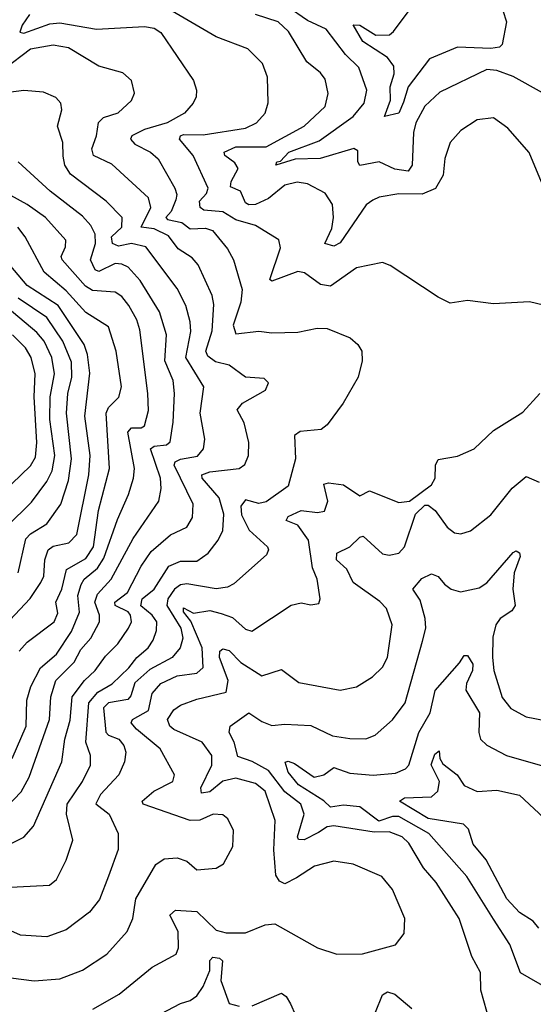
# Model space of a CAD drawing. Extents: x 1268547 to 1425625, y 515768 to 616754.
# Tile 348 of 507: x 1370092 to 1371667, y 568781 to 571801. Entities that reach past the tile are written whole.
import ezdxf

# ---------------------------------------------------------------- set-up
doc = ezdxf.new("R2010")
doc.units = 0

msp = doc.modelspace()

# ---------------------------------------------------------------- linework, layer by layer
at = {"layer": '0CON10XD'}
for points in [[(1371562.1, 571865), (1371585.4, 571795), (1371572, 571725), (1371563.1, 571716.9), (1371537, 571713), (1371435, 571716.7), (1371348.8, 571681.2), (1371283.1, 571595), (1371268.6, 571548.6), (1371254.8, 571515.2), (1371210.8, 571505), (1371228.9, 571555), (1371228.1, 571595), (1371240.7, 571635), (1371239.4, 571659.4), (1371220.3, 571685), (1371144.3, 571734.3), (1371114.7, 571785.3), (1371135, 571784.8), (1371183.9, 571753.9), (1371226, 571755), (1371238.9, 571765), (1371334.3, 571895)], [(1371720.3, 570920.3), (1371655, 570935.8), (1371545, 570930), (1371465, 570940), (1371412.1, 570932.1), (1371375, 570950), (1371227.8, 571047.8), (1371205, 571056.7), (1371125, 571040.5), (1371045, 570984.2), (1371015, 570989.1), (1370965.8, 571025), (1370945, 571029.4), (1370865, 570999.4), (1370859.4, 571005), (1370891.8, 571101.8), (1370886.6, 571126.6), (1370815, 571170.3), (1370755, 571187.9), (1370715, 571212.4), (1370656.8, 571216.8), (1370645.7, 571225), (1370643.8, 571245), (1370665, 571268.2), (1370670.3, 571285), (1370623.9, 571385), (1370581.9, 571435), (1370584.8, 571445), (1370595, 571449.8), (1370655, 571448.3), (1370785, 571469.2), (1370818.5, 571485), (1370844.6, 571515), (1370854, 571546), (1370852, 571625), (1370836.9, 571666.9), (1370791.9, 571711.9), (1370695, 571749.1), (1370535, 571841.5)], [(1371695, 571577.1), (1371605, 571627.3), (1371555, 571645.2), (1371525, 571648.9), (1371380.8, 571579.2), (1371335, 571536.2), (1371306.5, 571485), (1371299.7, 571455), (1371295.2, 571354.8), (1371283, 571337), (1371242.5, 571342.5), (1371195, 571365.8), (1371135, 571354.6), (1371129.2, 571365), (1371129.2, 571399.1), (1371116.4, 571406.4), (1371013.8, 571376.2), (1370936.5, 571373.5), (1370877.5, 571355), (1370881.2, 571365), (1370892, 571368), (1370918, 571395), (1371010.2, 571429.8), (1371114.7, 571505), (1371148.4, 571545), (1371156.9, 571585), (1371132, 571655), (1371091.2, 571695), (1371031.9, 571771.9), (1370975, 571798.9), (1370911.9, 571841.9)], [(1370122.6, 571817.4), (1370099.5, 571785), (1370093, 571763), (1370105, 571760.2), (1370185, 571788.8), (1370215, 571792.3), (1370327.5, 571772.5), (1370475, 571780.2), (1370505, 571775.7), (1370525, 571762.5), (1370625.6, 571615), (1370634.5, 571585), (1370633.5, 571565), (1370624.4, 571545), (1370597.1, 571515), (1370544.5, 571485.5), (1370474.9, 571465.1), (1370436.2, 571445), (1370431.6, 571435), (1370445, 571419.6), (1370493.6, 571395), (1370516.9, 571375), (1370567.8, 571285), (1370573.7, 571265), (1370571.1, 571248.9), (1370556.5, 571213.5), (1370540.8, 571195), (1370545, 571188.2), (1370589.2, 571179.2), (1370615, 571160), (1370662, 571162), (1370683.6, 571155), (1370729, 571099), (1370747.6, 571065), (1370774, 570974), (1370770, 570935), (1370746.5, 570865), (1370755, 570837.7), (1370826, 570846), (1370865, 570840.8), (1370945, 570842.7), (1371004.6, 570855.4), (1371034.6, 570854.6), (1371105.4, 570825.4), (1371129.2, 570805), (1371141.4, 570785), (1371142.5, 570755), (1371130, 570705), (1371084.4, 570625), (1371035, 570559.2), (1371016.7, 570545), (1370951.9, 570538.1), (1370935, 570526), (1370938.4, 570455), (1370915, 570370.6), (1370847.8, 570322.2), (1370825, 570317.8), (1370785, 570328.4), (1370770.4, 570309.6)], [(1371692.6, 571302.6), (1371654.6, 571394.6), (1371589.1, 571469.1), (1371545, 571500), (1371495, 571494.4), (1371445, 571461.1), (1371412.5, 571425), (1371395.5, 571375.5), (1371390.3, 571325), (1371366.8, 571283.2), (1371326.3, 571266.3), (1371255, 571267.5), (1371195, 571257.5), (1371175, 571248.2), (1371155, 571233.5), (1371075, 571116.7), (1371055, 571107), (1371027.5, 571115), (1371049.1, 571160.9), (1371054, 571195), (1371051.3, 571235), (1371029.4, 571269.4), (1370975, 571297.9), (1370943.1, 571303.1), (1370905, 571293.4), (1370855, 571253.3), (1370815, 571234.9), (1370795, 571233.9), (1370785, 571239.6), (1370769.1, 571275), (1370739, 571289), (1370740.3, 571305), (1370761.7, 571345), (1370752.2, 571362.2), (1370720.8, 571385), (1370718.7, 571395), (1370755, 571411.2), (1370848.3, 571411.7), (1370964.6, 571475), (1371028.5, 571535), (1371038.5, 571575), (1371029.3, 571619.3), (1371015, 571638.1), (1370972.2, 571672.2), (1370916.5, 571765), (1370885, 571794.8), (1370815, 571817.1)], [(1370045, 569139.3), (1370183.2, 569146.8), (1370205, 569163.8), (1370235, 569224), (1370254.7, 569285), (1370236, 569365), (1370237.7, 569395), (1370284.8, 569465), (1370309.7, 569515), (1370309.2, 569545), (1370294.5, 569585), (1370303.8, 569706.2), (1370331.6, 569738.4), (1370375.6, 569764.4), (1370426.4, 569813.6), (1370451.3, 569845), (1370486.2, 569875), (1370501.3, 569898.7), (1370512.2, 569927.8), (1370512.9, 569955), (1370498.4, 569975), (1370463.3, 570003.3), (1370467.9, 570025), (1370504.1, 570055), (1370549.3, 570125), (1370585, 570141), (1370635, 570141.1), (1370670.4, 570165), (1370700.7, 570205), (1370714.7, 570235), (1370718.4, 570285), (1370703.7, 570335), (1370651.4, 570395), (1370651.2, 570405), (1370675, 570414.8), (1370764.7, 570425.3), (1370782.8, 570437.2), (1370793.8, 570465), (1370795.3, 570505), (1370780.9, 570565), (1370759.1, 570605), (1370775.2, 570624.8), (1370846.2, 570665), (1370855, 570687.5), (1370841.4, 570701.4), (1370785, 570705.5), (1370735, 570742), (1370692.4, 570752.4), (1370669.2, 570769.2), (1370662.6, 570785), (1370682.9, 570847.1), (1370687.6, 570927.6), (1370681.9, 570955), (1370639.3, 571049.3), (1370621.2, 571071.2), (1370578.4, 571098.4), (1370548.1, 571138.1), (1370505, 571160.1), (1370464.6, 571164.6), (1370494.8, 571225), (1370487.5, 571255), (1370375, 571358), (1370318.9, 571385), (1370313.3, 571405), (1370327.8, 571445), (1370333.6, 571486.4), (1370349, 571501), (1370394, 571516), (1370435, 571554), (1370444.2, 571575.8), (1370435.4, 571615.4), (1370408, 571638), (1370335, 571659.1), (1370241.4, 571715), (1370195, 571723.4), (1370125, 571710.6), (1370045, 571649.6)], [(1370025, 569253.8), (1370105, 569294.6), (1370135, 569327.7), (1370221.9, 569525), (1370230.8, 569595), (1370247.2, 569652.8), (1370253.4, 569725), (1370290.7, 569775), (1370323.5, 569805), (1370355, 569849.1), (1370392.8, 569887.2), (1370425.7, 569935), (1370434.8, 569955), (1370432.2, 569975), (1370425, 569985.2), (1370385, 570004.8), (1370384.4, 570015), (1370422.6, 570045), (1370465, 570125.4), (1370495, 570170.2), (1370555, 570221.9), (1370605, 570245.4), (1370622.4, 570275), (1370624.2, 570315), (1370565.9, 570435), (1370568.8, 570445), (1370585, 570454), (1370637.1, 570462.9), (1370655.4, 570485), (1370660, 570515), (1370645.6, 570595), (1370656.8, 570675), (1370601.3, 570765), (1370616.5, 570845), (1370614.8, 570875), (1370601.4, 570925), (1370575, 570977.1), (1370479.1, 571105), (1370435, 571114.7), (1370395, 571106.6), (1370376.9, 571115), (1370374, 571135), (1370405.2, 571165), (1370406, 571195), (1370356.9, 571245), (1370247.9, 571327.9), (1370230.9, 571355), (1370225, 571382.5), (1370224, 571425), (1370208.2, 571475), (1370221.1, 571525), (1370217.9, 571545), (1370203.1, 571563.1), (1370165, 571579.5), (1370105, 571584.5), (1370025, 571574.1)], [(1370051.1, 569385), (1370096.4, 569433.6), (1370121.3, 569478.6), (1370183.8, 569655), (1370188.1, 569725), (1370202.8, 569775), (1370258.8, 569831.2), (1370280.1, 569869.9), (1370310, 569905), (1370336.8, 569955), (1370336.8, 569975), (1370322.5, 570015), (1370330.7, 570039.3), (1370372.4, 570085), (1370439.8, 570210.2), (1370518.6, 570325), (1370526.4, 570363.6), (1370524.4, 570395), (1370493, 570485), (1370505, 570493.5), (1370542.7, 570497.3), (1370553.5, 570506.5), (1370562.9, 570567.1), (1370566.5, 570655), (1370562.6, 570695), (1370537.7, 570755), (1370542, 570835), (1370520.9, 570905), (1370461.4, 571001.4), (1370425, 571042.3), (1370405, 571052), (1370385, 571053.2), (1370335, 571029.6), (1370324, 571034), (1370308.9, 571065), (1370324.8, 571115), (1370323.6, 571143.6), (1370310.2, 571170.2), (1370285, 571198.9), (1370186, 571276), (1370087.3, 571365)], [(1370068.8, 569535), (1370112.4, 569635), (1370114, 569714), (1370126, 569756), (1370156.2, 569813.8), (1370204.6, 569855.4), (1370251.3, 569925), (1370275.4, 569984.6), (1370270, 570035), (1370281, 570069), (1370290, 570085), (1370330.4, 570119.6), (1370350.6, 570149.4), (1370391.8, 570268.2), (1370426, 570345), (1370441.6, 570395), (1370444, 570425), (1370423.7, 570536.3), (1370435, 570550), (1370465, 570550), (1370475, 570555.6), (1370487.4, 570602.6), (1370485.2, 570655.2), (1370460.2, 570850.2), (1370451, 570881), (1370427, 570925), (1370405, 570952.1), (1370385, 570965.7), (1370315, 570971.3), (1370294, 570984), (1370222.2, 571065), (1370219.6, 571075), (1370232.6, 571105), (1370233.2, 571125), (1370171.3, 571195), (1370115, 571234.4), (1370035, 571278.7)], [(1370090.3, 569865), (1370115, 569892.4), (1370198.3, 569955), (1370209, 569981), (1370203.3, 570015), (1370221.4, 570055), (1370235.4, 570114.6), (1370295, 570149.3), (1370318.7, 570185), (1370334.1, 570295.9), (1370367.8, 570425), (1370357.8, 570595), (1370365, 570612.2), (1370396.3, 570643.7), (1370404.2, 570675), (1370388, 570785), (1370365, 570859.4), (1370295, 570903.6), (1370235, 570969.6), (1370167, 571027), (1370108.9, 571135), (1370086.8, 571165)], [(1370015, 569911.1), (1370123.9, 570026.1), (1370157.4, 570075), (1370166.4, 570095), (1370169.4, 570145), (1370180, 570175), (1370195, 570186.2), (1370242.9, 570197.1), (1370267.1, 570222.9), (1370303.9, 570405), (1370308.2, 570465), (1370292.1, 570585), (1370307, 570717), (1370299.8, 570775), (1370289.9, 570805), (1370210, 570925), (1370115, 570986.3), (1370048.9, 571065)], [(1370052.8, 570247.2), (1370128.3, 570321.7), (1370175.6, 570385), (1370192.2, 570417.8), (1370200.1, 570465), (1370185.1, 570575.1), (1370186.1, 570645), (1370199, 570715), (1370191, 570765), (1370167, 570815), (1370145, 570842.2), (1369975, 570984.5)], [(1370088, 570105), (1370111.3, 570208.7), (1370125.8, 570225), (1370175.2, 570254.8), (1370218.8, 570315), (1370242.1, 570387.9), (1370251.4, 570455), (1370235.4, 570595), (1370240.3, 570655), (1370252.4, 570705), (1370250.6, 570750.6), (1370224.9, 570815), (1370175, 570888), (1370087.2, 570947.2)], [(1370008.4, 570321.6), (1370125, 570433.3), (1370140.7, 570459.3), (1370144.6, 570505), (1370136.2, 570645), (1370139.8, 570715), (1370127.5, 570765), (1370109.8, 570795), (1370070.4, 570835)], [(1370710.3, 569980.3), (1370745, 569967.5), (1370785, 569931.9), (1370803.9, 569926.1), (1370925, 570005.6), (1370955, 570012.5), (1370985, 570006.7), (1371009.3, 570010.7), (1371013.3, 570025), (1371004.4, 570085), (1370989.8, 570119.8), (1370977.4, 570205), (1370945, 570250.7), (1370909.5, 570265), (1370915, 570278), (1370955, 570296), (1371005, 570289.8), (1371026.4, 570293.6), (1371037.4, 570325), (1371025, 570376.4), (1371039.2, 570380.8), (1371084.8, 570374.8), (1371135, 570341.2), (1371165, 570356.2), (1371255, 570321), (1371287.3, 570325), (1371354.5, 570375), (1371365.9, 570395), (1371367.5, 570435), (1371375, 570452), (1371435, 570462.2), (1371486, 570485), (1371545, 570541.2), (1371635, 570597.5), (1371686.7, 570655)], [(1371075, 569744.6), (1371125, 569755.4), (1371173.8, 569786.2), (1371204.3, 569815.7), (1371219.7, 569845), (1371234.3, 569945), (1371217.3, 569995), (1371196.5, 570016.5), (1371114.8, 570075), (1371095, 570116.5), (1371063.8, 570145), (1371064.7, 570165.3), (1371105, 570184.7), (1371135, 570214.5), (1371145, 570217.1), (1371205, 570162.8), (1371225, 570158.7), (1371254.8, 570165.2), (1371271.8, 570185), (1371306.4, 570285), (1371335, 570312.2), (1371345, 570312.2), (1371366.5, 570296.5), (1371403.2, 570245), (1371425, 570227.5), (1371445, 570224.5), (1371475, 570233.5), (1371536.8, 570283.2), (1371602, 570365), (1371645, 570400.5), (1371685, 570382.9)], [(1370770.4, 570309.6), (1370772.6, 570282.6), (1370795.5, 570235.6), (1370852.5, 570185), (1370855.5, 570175), (1370849.5, 570160.5), (1370748.8, 570071.2), (1370729.4, 570060.6), (1370695, 570055.7), (1370605, 570071.1), (1370585, 570067.7), (1370566.6, 570055), (1370546.4, 570025), (1370543.4, 570005), (1370586.3, 569935), (1370592.4, 569905), (1370584.2, 569875), (1370559.7, 569845), (1370491.2, 569808.8), (1370445, 569767.2), (1370432.7, 569727.3), (1370423.6, 569716.4), (1370365, 569706.3), (1370349.5, 569690.5), (1370356.6, 569616.5), (1370365, 569607.1), (1370395.8, 569595), (1370411.6, 569575), (1370417.4, 569555), (1370413.3, 569525), (1370396.4, 569485), (1370339.6, 569425), (1370326.1, 569396.1), (1370366.8, 569365), (1370394, 569305), (1370394.1, 569255.9), (1370364.5, 569174.5), (1370337.2, 569102.8), (1370305.9, 569064.1), (1370235, 569010.3), (1370175, 568988), (1370095, 568993.9), (1370045, 569016.3)], [(1371533.6, 568726.4), (1371506.2, 568825), (1371505, 568878.8), (1371478.5, 568928.5), (1371439.7, 569045), (1371369.1, 569155), (1371330.2, 569200.2), (1371285.9, 569275.9), (1371264.6, 569295), (1371225, 569310.5), (1371179.2, 569309.2), (1371055, 569329.2), (1371035, 569325.4), (1371008.9, 569308.9), (1370965, 569285.6), (1370947.1, 569287.1), (1370944.4, 569295), (1370964, 569365), (1370954.8, 569395), (1370905, 569433.2), (1370855, 569498.1), (1370805, 569525.8), (1370761.1, 569541.1), (1370749.6, 569585), (1370734.1, 569615), (1370737.5, 569635), (1370795, 569675.6), (1370835, 569648.5), (1370865, 569636.3), (1370905, 569641.1), (1370985, 569636.4), (1371051.4, 569605), (1371105, 569596.3), (1371153.9, 569596.1), (1371182.7, 569607.3), (1371235, 569653.5), (1371273.8, 569706.2), (1371327.5, 569895), (1371337.1, 569935), (1371335.8, 569965), (1371320.6, 570020.6), (1371297.5, 570055), (1371325, 570087.5), (1371355, 570102.2), (1371375, 570093.3), (1371395, 570070), (1371415, 570054.7), (1371443.9, 570046.1), (1371501.1, 570058.9), (1371525, 570074.6), (1371605, 570167.5), (1371615, 570171.9), (1371625, 570165.8), (1371626.9, 570155), (1371608.1, 570105), (1371604.3, 570055), (1371611.1, 570005), (1371601.2, 569988.8), (1371565.4, 569965), (1371552.2, 569945), (1371542.6, 569907.4), (1371542.2, 569845), (1371546, 569805), (1371572, 569722), (1371598.3, 569688.3), (1371645, 569663.3), (1371735, 569645.5)], [(1370065, 568862.8), (1370136.6, 568853.4), (1370215, 568859.3), (1370285, 568886.2), (1370359.5, 568935), (1370421.8, 569005), (1370439.4, 569045), (1370448.2, 569105), (1370509.5, 569210.5), (1370535, 569227.7), (1370575, 569230.5), (1370605, 569220.8), (1370635, 569194), (1370695, 569198.9), (1370717.3, 569212.7), (1370745.4, 569265), (1370747.5, 569315), (1370730.6, 569350.6), (1370715, 569363.1), (1370685, 569364.4), (1370645, 569346.7), (1370615, 569345.5), (1370470.6, 569395), (1370468.1, 569405), (1370503.9, 569435), (1370561.5, 569465), (1370567.3, 569485), (1370522.5, 569565), (1370450.2, 569625), (1370434.2, 569645), (1370438.2, 569655), (1370487.6, 569682.4), (1370498.8, 569735), (1370524.7, 569765), (1370575, 569789.4), (1370635, 569797.3), (1370655, 569814.4), (1370651.3, 569875), (1370616.8, 569956.8), (1370594.3, 569985), (1370595, 569997.9), (1370625, 569981), (1370675, 569989), (1370710.3, 569980.3)], [(1370316.6, 568766.6), (1370397.5, 568812.5), (1370498, 568895), (1370572.5, 568935), (1370579.1, 568955), (1370578.6, 569005), (1370552.1, 569055), (1370569.5, 569070.5), (1370635, 569066.6), (1370695, 569008.9), (1370725, 569000.8), (1370785, 569000.8), (1370845, 569025.7), (1370875, 569028.6), (1371005, 568954.4), (1371065, 568935.6), (1371143.2, 568936.8), (1371245, 568964.2), (1371271.3, 568998.7), (1371273.3, 569045), (1371235, 569134), (1371203.1, 569173.1), (1371115, 569210.9), (1371055, 569220.8), (1370996, 569205), (1370940.8, 569169.2), (1370905, 569150.6), (1370888.8, 569158.8), (1370877.3, 569177.3), (1370871.3, 569255), (1370875.2, 569345), (1370844.7, 569435), (1370815, 569458.7), (1370754.8, 569474.8), (1370715, 569465.8), (1370675, 569432.9), (1370649.3, 569429.3), (1370647.5, 569445), (1370681, 569515), (1370681.1, 569545), (1370651.3, 569585), (1370565, 569624.8), (1370552.8, 569635), (1370545.7, 569655), (1370565, 569684.6), (1370585, 569699.4), (1370635, 569717.6), (1370725, 569738.7), (1370731.2, 569775), (1370704.5, 569845.5), (1370705.7, 569864.3), (1370715, 569871.4), (1370735, 569866.5), (1370770.2, 569830.2), (1370835, 569789.2), (1370895, 569807.9), (1370948.3, 569768.3), (1371075, 569744.6)], [(1371715, 568827.5), (1371628, 568878), (1371594.8, 568964.8), (1371545, 569043.1), (1371463.5, 569173.5), (1371346.6, 569305), (1371255, 569357.5), (1371235, 569357.7), (1371193.6, 569343.5), (1371135, 569386.7), (1371085, 569392.3), (1371045, 569386.2), (1371025.3, 569405.3), (1370947.2, 569455), (1370915, 569493.3), (1370905.8, 569524.2), (1370915, 569527.3), (1370935, 569520.2), (1370995, 569478.3), (1371024.4, 569485), (1371055, 569507.9), (1371105, 569490.3), (1371176, 569484), (1371245, 569490.2), (1371275, 569504.2), (1371285.9, 569515), (1371316.5, 569615), (1371351.2, 569675), (1371366.4, 569743.6), (1371441.2, 569828.8), (1371455, 569851.4), (1371465, 569851.5), (1371481.7, 569825), (1371480.9, 569805), (1371462.7, 569765), (1371460.6, 569745), (1371502.5, 569675), (1371500, 569615), (1371504.8, 569595), (1371525, 569576.7), (1371585, 569544.8), (1371717, 569507)], [(1371683.7, 569015), (1371666.9, 569036.9), (1371625, 569063.3), (1371586.2, 569105), (1371522.5, 569225), (1371482.8, 569272.8), (1371468.5, 569318.5), (1371453.5, 569333.5), (1371345, 569350.9), (1371256.7, 569405), (1371272.5, 569415), (1371355, 569417.9), (1371374.7, 569435), (1371379.8, 569465), (1371354.3, 569515.7), (1371365, 569548.5), (1371378.5, 569558.5), (1371380.4, 569535), (1371389.3, 569519.3), (1371433.8, 569485), (1371455, 569452.1), (1371495, 569434.2), (1371555, 569438.2), (1371625, 569422.5), (1371715, 569338.9)], [(1370525, 568751.9), (1370585, 568784), (1370615, 568793.1), (1370635, 568807.8), (1370654.3, 568835.7), (1370675.3, 568885), (1370675, 568915.8), (1370684.4, 568925.6), (1370705, 568922.9), (1370714.2, 568915), (1370708.5, 568855), (1370735, 568784.4), (1370765, 568775.5)], [(1370805, 568776.4), (1370895, 568815.4), (1370909.5, 568805), (1370922.7, 568782.7), (1370938.2, 568748.2)], [(1371182.8, 568757.2), (1371205, 568810.5), (1371220.2, 568819.8), (1371242.5, 568812.5), (1371295, 568768.2)]]:
    msp.add_lwpolyline(points, dxfattribs=at)

doc.saveas('drawing.dxf')
